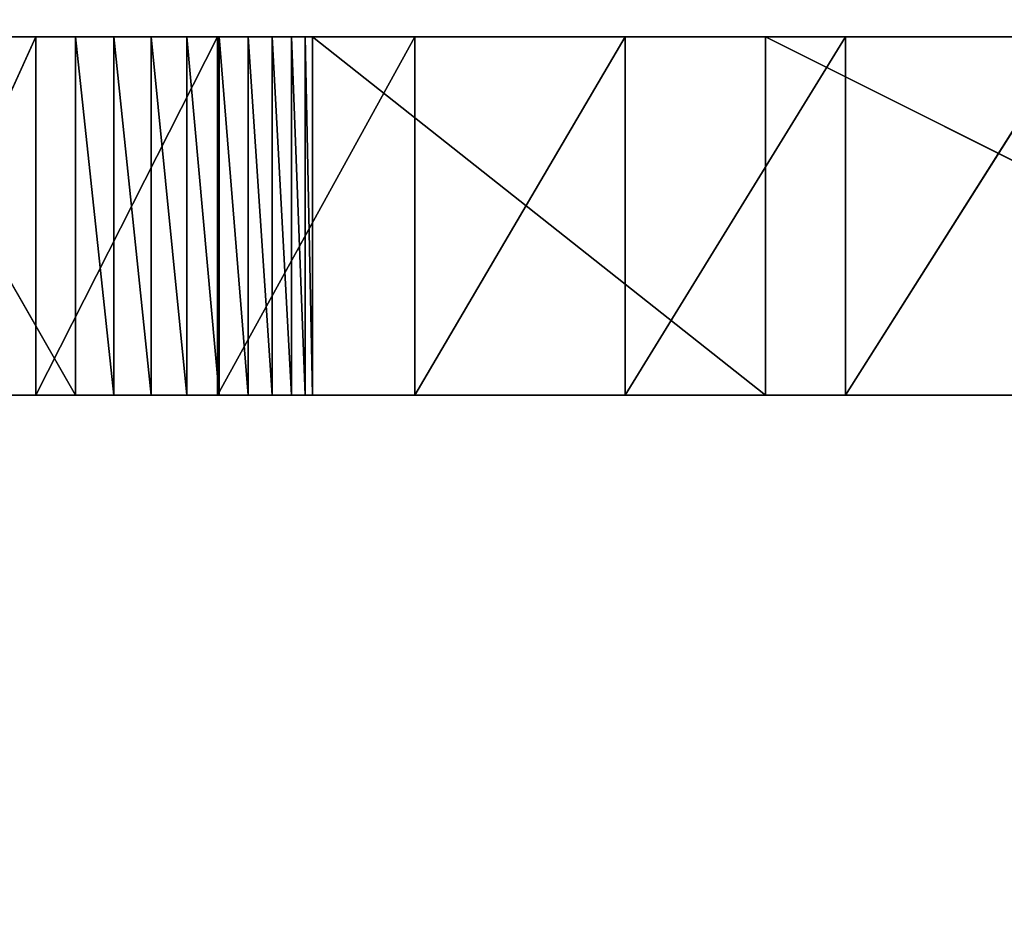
# Model space of a CAD drawing. Header units: centimetres. Extents: x 0.1 to 22.3, y 0.1 to 22.3.
# Tile 482 of 632: x 20.1 to 20.5, y 10.9 to 11.3. Entities that reach past the tile are written whole.
import ezdxf

# ---------------------------------------------------------------- set-up
doc = ezdxf.new("R2010")
doc.units = ezdxf.units.CM
doc.header["$LTSCALE"] = 2.54
doc.layers.get('0').update_dxf_attribs({"true_color": 0xff5454})

# ---------------------------------------------------------------- blocks, each defined once
blk = doc.blocks.new('Kosz na _mieci DELLA.STL')
at = {"color": 0}
for p, q in [((19.83747, 11.2908, 44.05751), (20.41247, 11.2908, 44.05751)), ((19.83747, 11.2908, 44.05751), (20.41247, 11.2908, 44.05751)), ((19.83747, 11.2908, 44.05751), (20.22287, 11.2908, 45.6692)), ((19.83747, 11.2908, 44.05751), (20.22287, 11.2908, 45.6692)), ((19.83747, 11.2908, 44.05751), (20.12355, 11.2908, 45.75751)), ((19.83747, 11.2908, 44.05751), (20.12355, 11.2908, 45.75751)), ((19.83747, 11.2908, 45.55751), (20.12355, 11.2908, 45.75751)), ((19.83747, 11.2908, 45.55751), (20.12355, 11.2908, 45.75751)), ((19.84331, 11.2908, 43.96108), (20.41247, 11.2908, 44.05751)), ((19.84331, 11.2908, 43.96108), (20.41247, 11.2908, 44.05751)), ((19.86072, 11.2908, 43.86606), (20.41247, 11.2908, 44.05751)), ((19.86072, 11.2908, 43.86606), (20.41247, 11.2908, 44.05751)), ((20.41247, 11.2908, 44.05751), (19.88946, 11.2908, 43.77383)), ((20.41247, 11.2908, 44.05751), (19.88946, 11.2908, 43.77383)), ((20.41247, 11.2908, 44.05751), (19.92911, 11.2908, 43.68573)), ((20.41247, 11.2908, 44.05751), (19.92911, 11.2908, 43.68573)), ((19.97909, 11.2908, 43.60306), (20.41247, 11.2908, 44.05751)), ((19.97909, 11.2908, 43.60306), (20.41247, 11.2908, 44.05751)), ((20.12355, 11.2908, 45.75751), (20.03747, 11.2908, 45.75751)), ((20.03747, 11.2908, 45.75751), (20.12355, 11.1408, 45.75751)), ((20.03747, 11.2908, 45.75751), (20.12355, 11.1408, 45.75751)), ((20.12355, 11.2908, 45.75751), (20.03747, 11.2908, 45.75751)), ((20.10698, 11.2908, 43.4587), (20.03867, 11.2908, 43.52701)), ((20.03867, 11.2908, 43.52701), (20.41247, 11.2908, 43.75751)), ((20.03867, 11.2908, 43.52701), (20.41247, 11.2908, 43.75751)), ((20.03867, 11.2908, 43.52701), (20.41247, 11.2908, 44.05751)), ((20.03867, 11.2908, 43.52701), (20.41247, 11.2908, 44.05751)), ((20.10698, 11.2908, 43.4587), (20.03867, 11.2908, 43.52701)), ((20.10698, 11.2908, 43.4587), (20.03867, 11.1408, 43.52701)), ((20.10698, 11.2908, 43.4587), (20.03867, 11.1408, 43.52701)), ((20.18302, 11.2908, 43.39912), (20.10698, 11.2908, 43.4587)), ((20.10698, 11.2908, 43.4587), (20.41247, 11.2908, 43.75751)), ((20.10698, 11.2908, 43.4587), (20.41247, 11.2908, 43.75751)), ((20.10698, 11.2908, 43.4587), (20.10698, 11.1408, 43.4587)), ((20.10698, 11.2908, 43.4587), (20.10698, 11.1408, 43.4587)), ((20.18302, 11.2908, 43.39912), (20.10698, 11.2908, 43.4587)), ((20.18302, 11.2908, 43.39912), (20.10698, 11.1408, 43.4587)), ((20.18302, 11.2908, 43.39912), (20.10698, 11.1408, 43.4587)), ((20.12355, 11.1408, 45.75751), (20.12355, 11.2908, 45.75751)), ((20.22287, 11.2908, 45.6692), (20.12355, 11.2908, 45.75751)), ((20.12355, 11.2908, 45.75751), (20.21969, 11.2908, 45.68502)), ((20.12355, 11.2908, 45.75751), (20.21969, 11.2908, 45.68502)), ((20.12355, 11.2908, 45.75751), (20.13963, 11.2908, 45.75621)), ((20.22287, 11.2908, 45.6692), (20.12355, 11.2908, 45.75751)), ((20.12355, 11.2908, 45.75751), (20.13963, 11.2908, 45.75621)), ((20.12355, 11.2908, 45.75751), (20.13963, 11.1408, 45.75621)), ((20.12355, 11.2908, 45.75751), (20.13963, 11.1408, 45.75621)), ((20.12355, 11.1408, 45.75751), (20.12355, 11.2908, 45.75751)), ((20.13963, 11.2908, 45.75621), (20.21969, 11.2908, 45.68502)), ((20.13963, 11.2908, 45.75621), (20.15529, 11.2908, 45.75234)), ((20.13963, 11.2908, 45.75621), (20.21969, 11.2908, 45.68502)), ((20.13963, 11.2908, 45.75621), (20.15529, 11.2908, 45.75234)), ((20.13963, 11.2908, 45.75621), (20.15529, 11.1408, 45.75234)), ((20.13963, 11.2908, 45.75621), (20.15529, 11.1408, 45.75234)), ((20.13963, 11.2908, 45.75621), (20.13963, 11.1408, 45.75621)), ((20.13963, 11.2908, 45.75621), (20.13963, 11.1408, 45.75621)), ((20.15529, 11.2908, 45.75234), (20.21969, 11.2908, 45.68502)), ((20.15529, 11.2908, 45.75234), (20.21969, 11.2908, 45.68502)), ((20.15529, 11.2908, 45.75234), (20.17013, 11.2908, 45.746)), ((20.15529, 11.2908, 45.75234), (20.17013, 11.2908, 45.746)), ((20.15529, 11.2908, 45.75234), (20.17013, 11.1408, 45.746)), ((20.15529, 11.2908, 45.75234), (20.17013, 11.1408, 45.746)), ((20.15529, 11.2908, 45.75234), (20.15529, 11.1408, 45.75234)), ((20.15529, 11.2908, 45.75234), (20.15529, 11.1408, 45.75234)), ((20.20599, 11.2908, 45.71411), (20.17013, 11.2908, 45.746)), ((20.17013, 11.2908, 45.746), (20.19581, 11.2908, 45.72663)), ((20.17013, 11.2908, 45.746), (20.21969, 11.2908, 45.68502)), ((20.17013, 11.2908, 45.746), (20.21969, 11.2908, 45.68502)), ((20.17013, 11.2908, 45.746), (20.21402, 11.2908, 45.70012)), ((20.17013, 11.2908, 45.746), (20.21402, 11.2908, 45.70012)), ((20.20599, 11.2908, 45.71411), (20.17013, 11.2908, 45.746)), ((20.17013, 11.2908, 45.746), (20.18376, 11.2908, 45.73736)), ((20.17013, 11.2908, 45.746), (20.18376, 11.1408, 45.73736)), ((20.17013, 11.2908, 45.746), (20.18376, 11.1408, 45.73736)), ((20.17013, 11.2908, 45.746), (20.17013, 11.1408, 45.746)), ((20.17013, 11.2908, 45.746), (20.17013, 11.1408, 45.746)), ((20.2657, 11.2908, 43.34915), (20.18302, 11.2908, 43.39912)), ((20.18302, 11.2908, 43.39912), (20.41247, 11.2908, 43.75751)), ((20.18302, 11.2908, 43.39912), (20.41247, 11.2908, 43.75751)), ((20.18302, 11.2908, 43.39912), (20.18302, 11.1408, 43.39912)), ((20.18302, 11.2908, 43.39912), (20.18302, 11.1408, 43.39912)), ((20.2657, 11.2908, 43.34915), (20.18302, 11.2908, 43.39912)), ((20.2657, 11.2908, 43.34915), (20.18302, 11.1408, 43.39912)), ((20.2657, 11.2908, 43.34915), (20.18302, 11.1408, 43.39912)), ((20.18376, 11.2908, 45.73736), (20.19581, 11.2908, 45.72663)), ((20.18376, 11.2908, 45.73736), (20.19581, 11.1408, 45.72663)), ((20.18376, 11.2908, 45.73736), (20.19581, 11.1408, 45.72663)), ((20.18376, 11.2908, 45.73736), (20.18376, 11.1408, 45.73736)), ((20.18376, 11.2908, 45.73736), (20.18376, 11.1408, 45.73736)), ((20.19581, 11.2908, 45.72663), (20.20599, 11.2908, 45.71411)), ((20.19581, 11.2908, 45.72663), (20.20599, 11.2908, 45.71411)), ((20.19581, 11.2908, 45.72663), (20.20599, 11.1408, 45.71411)), ((20.19581, 11.2908, 45.72663), (20.20599, 11.1408, 45.71411)), ((20.19581, 11.2908, 45.72663), (20.19581, 11.1408, 45.72663)), ((20.19581, 11.2908, 45.72663), (20.19581, 11.1408, 45.72663)), ((20.20599, 11.2908, 45.71411), (20.21402, 11.2908, 45.70012)), ((20.20599, 11.2908, 45.71411), (20.21402, 11.2908, 45.70012)), ((20.20599, 11.2908, 45.71411), (20.21402, 11.1408, 45.70012)), ((20.20599, 11.2908, 45.71411), (20.21402, 11.1408, 45.70012)), ((20.20599, 11.2908, 45.71411), (20.20599, 11.1408, 45.71411)), ((20.20599, 11.2908, 45.71411), (20.20599, 11.1408, 45.71411)), ((20.21402, 11.2908, 45.70012), (20.21969, 11.2908, 45.68502)), ((20.21402, 11.2908, 45.70012), (20.21969, 11.2908, 45.68502)), ((20.21402, 11.2908, 45.70012), (20.21969, 11.1408, 45.68502)), ((20.21402, 11.2908, 45.70012), (20.21969, 11.1408, 45.68502)), ((20.21402, 11.2908, 45.70012), (20.21402, 11.1408, 45.70012)), ((20.21402, 11.2908, 45.70012), (20.21402, 11.1408, 45.70012)), ((20.21969, 11.2908, 45.68502), (20.22287, 11.2908, 45.6692)), ((20.21969, 11.2908, 45.68502), (20.22287, 11.2908, 45.6692)), ((20.21969, 11.2908, 45.68502), (20.22287, 11.1408, 45.6692)), ((20.21969, 11.2908, 45.68502), (20.22287, 11.1408, 45.6692)), ((20.21969, 11.2908, 45.68502), (20.21969, 11.1408, 45.68502)), ((20.21969, 11.2908, 45.68502), (20.21969, 11.1408, 45.68502)), ((20.22287, 11.2908, 45.6692), (20.41247, 11.2908, 44.05751)), ((20.41247, 11.1408, 44.05751), (20.22287, 11.2908, 45.6692)), ((20.22287, 11.2908, 45.6692), (20.22287, 11.1408, 45.6692)), ((20.41247, 11.1408, 44.05751), (20.22287, 11.2908, 45.6692)), ((20.22287, 11.2908, 45.6692), (20.41247, 11.2908, 44.05751)), ((20.22287, 11.2908, 45.6692), (20.22287, 11.1408, 45.6692)), ((20.41247, 11.2908, 43.75751), (20.2657, 11.2908, 43.34915)), ((20.35379, 11.2908, 43.3095), (20.2657, 11.2908, 43.34915)), ((20.41247, 11.2908, 43.75751), (20.2657, 11.2908, 43.34915)), ((20.2657, 11.2908, 43.34915), (20.2657, 11.1408, 43.34915)), ((20.2657, 11.2908, 43.34915), (20.2657, 11.1408, 43.34915)), ((20.35379, 11.2908, 43.3095), (20.2657, 11.2908, 43.34915)), ((20.35379, 11.2908, 43.3095), (20.2657, 11.1408, 43.34915)), ((20.35379, 11.2908, 43.3095), (20.2657, 11.1408, 43.34915)), ((20.44602, 11.2908, 43.28076), (20.35379, 11.2908, 43.3095)), ((20.35379, 11.2908, 43.3095), (20.41247, 11.2908, 43.75751)), ((20.35379, 11.2908, 43.3095), (20.41247, 11.2908, 43.75751)), ((20.35379, 11.2908, 43.3095), (20.35379, 11.1408, 43.3095)), ((20.35379, 11.2908, 43.3095), (20.35379, 11.1408, 43.3095)), ((20.44602, 11.2908, 43.28076), (20.35379, 11.2908, 43.3095)), ((20.44602, 11.2908, 43.28076), (20.35379, 11.1408, 43.3095)), ((20.44602, 11.2908, 43.28076), (20.35379, 11.1408, 43.3095)), ((20.41247, 11.2908, 44.05751), (20.41247, 11.2908, 43.75751)), ((20.44602, 11.2908, 43.28076), (20.41247, 11.2908, 43.75751)), ((20.41247, 11.2908, 43.75751), (20.71247, 11.2908, 43.75751)), ((20.44602, 11.2908, 43.28076), (20.41247, 11.2908, 43.75751)), ((20.41247, 11.1408, 43.75751), (20.41247, 11.2908, 44.05751)), ((20.41247, 11.2908, 44.05751), (20.41247, 11.1408, 44.05751)), ((20.41247, 11.1408, 43.75751), (20.41247, 11.2908, 44.05751)), ((20.41247, 11.1408, 43.75751), (20.41247, 11.2908, 43.75751)), ((20.41247, 11.2908, 44.05751), (20.41247, 11.2908, 43.75751)), ((20.71247, 11.1408, 43.75751), (20.41247, 11.2908, 43.75751)), ((20.41247, 11.1408, 43.75751), (20.41247, 11.2908, 43.75751)), ((20.71247, 11.1408, 43.75751), (20.41247, 11.2908, 43.75751)), ((20.41247, 11.2908, 43.75751), (20.71247, 11.2908, 43.75751)), ((20.41247, 11.2908, 44.05751), (20.41247, 11.1408, 44.05751)), ((20.54104, 11.2908, 43.26334), (20.44602, 11.2908, 43.28076)), ((20.44602, 11.2908, 43.28076), (20.71247, 11.2908, 43.75751)), ((20.44602, 11.2908, 43.28076), (20.71247, 11.2908, 43.75751)), ((20.44602, 11.2908, 43.28076), (20.44602, 11.1408, 43.28076)), ((20.44602, 11.2908, 43.28076), (20.44602, 11.1408, 43.28076)), ((20.54104, 11.2908, 43.26334), (20.44602, 11.2908, 43.28076)), ((20.54104, 11.2908, 43.26334), (20.44602, 11.1408, 43.28076)), ((20.54104, 11.2908, 43.26334), (20.44602, 11.1408, 43.28076)), ((20.41247, 11.1408, 44.05751), (19.83747, 11.1408, 44.05751)), ((20.12355, 11.1408, 45.75751), (19.83747, 11.1408, 44.05751)), ((20.41247, 11.1408, 44.05751), (19.83747, 11.1408, 44.05751)), ((20.12355, 11.1408, 45.75751), (19.83747, 11.1408, 44.05751)), ((19.84331, 11.1408, 43.96108), (20.41247, 11.1408, 44.05751)), ((19.84331, 11.1408, 43.96108), (20.41247, 11.1408, 44.05751)), ((19.86072, 11.1408, 43.86606), (20.41247, 11.1408, 44.05751)), ((19.86072, 11.1408, 43.86606), (20.41247, 11.1408, 44.05751)), ((19.88946, 11.1408, 43.77383), (20.41247, 11.1408, 44.05751)), ((19.88946, 11.1408, 43.77383), (20.41247, 11.1408, 44.05751)), ((19.92911, 11.1408, 43.68573), (20.41247, 11.1408, 44.05751)), ((19.92911, 11.1408, 43.68573), (20.41247, 11.1408, 44.05751)), ((19.97909, 11.1408, 43.60306), (20.41247, 11.1408, 44.05751)), ((19.97909, 11.1408, 43.60306), (20.41247, 11.1408, 44.05751)), ((19.97909, 11.1408, 43.60306), (20.41247, 11.1408, 43.75751)), ((19.97909, 11.1408, 43.60306), (20.41247, 11.1408, 43.75751)), ((20.03747, 11.1408, 45.75751), (20.12355, 11.1408, 45.75751)), ((20.03747, 11.1408, 45.75751), (20.12355, 11.1408, 45.75751)), ((20.03867, 11.1408, 43.52701), (20.41247, 11.1408, 43.75751)), ((20.03867, 11.1408, 43.52701), (20.41247, 11.1408, 43.75751)), ((20.03867, 11.1408, 43.52701), (20.10698, 11.1408, 43.4587)), ((20.03867, 11.1408, 43.52701), (20.10698, 11.1408, 43.4587)), ((20.10698, 11.1408, 43.4587), (20.18302, 11.1408, 43.39912)), ((20.41247, 11.1408, 43.75751), (20.10698, 11.1408, 43.4587)), ((20.41247, 11.1408, 43.75751), (20.10698, 11.1408, 43.4587)), ((20.10698, 11.1408, 43.4587), (20.18302, 11.1408, 43.39912)), ((20.22287, 11.1408, 45.6692), (20.12355, 11.1408, 45.75751)), ((20.12355, 11.1408, 45.75751), (20.41247, 11.1408, 44.05751)), ((20.22287, 11.1408, 45.6692), (20.12355, 11.1408, 45.75751)), ((20.21969, 11.1408, 45.68502), (20.12355, 11.1408, 45.75751)), ((20.21969, 11.1408, 45.68502), (20.12355, 11.1408, 45.75751)), ((20.13963, 11.1408, 45.75621), (20.12355, 11.1408, 45.75751)), ((20.12355, 11.1408, 45.75751), (20.41247, 11.1408, 44.05751)), ((20.13963, 11.1408, 45.75621), (20.12355, 11.1408, 45.75751)), ((20.21969, 11.1408, 45.68502), (20.13963, 11.1408, 45.75621)), ((20.21969, 11.1408, 45.68502), (20.13963, 11.1408, 45.75621)), ((20.15529, 11.1408, 45.75234), (20.13963, 11.1408, 45.75621)), ((20.15529, 11.1408, 45.75234), (20.13963, 11.1408, 45.75621)), ((20.15529, 11.1408, 45.75234), (20.21969, 11.1408, 45.68502)), ((20.17013, 11.1408, 45.746), (20.15529, 11.1408, 45.75234)), ((20.15529, 11.1408, 45.75234), (20.21969, 11.1408, 45.68502)), ((20.17013, 11.1408, 45.746), (20.15529, 11.1408, 45.75234)), ((20.21969, 11.1408, 45.68502), (20.17013, 11.1408, 45.746)), ((20.21969, 11.1408, 45.68502), (20.17013, 11.1408, 45.746)), ((20.21402, 11.1408, 45.70012), (20.17013, 11.1408, 45.746)), ((20.20599, 11.1408, 45.71411), (20.17013, 11.1408, 45.746)), ((20.21402, 11.1408, 45.70012), (20.17013, 11.1408, 45.746)), ((20.20599, 11.1408, 45.71411), (20.17013, 11.1408, 45.746)), ((20.19581, 11.1408, 45.72663), (20.17013, 11.1408, 45.746)), ((20.18376, 11.1408, 45.73736), (20.17013, 11.1408, 45.746)), ((20.18302, 11.1408, 43.39912), (20.41247, 11.1408, 43.75751)), ((20.18302, 11.1408, 43.39912), (20.41247, 11.1408, 43.75751)), ((20.18302, 11.1408, 43.39912), (20.2657, 11.1408, 43.34915)), ((20.18302, 11.1408, 43.39912), (20.2657, 11.1408, 43.34915)), ((20.19581, 11.1408, 45.72663), (20.18376, 11.1408, 45.73736)), ((20.20599, 11.1408, 45.71411), (20.19581, 11.1408, 45.72663)), ((20.20599, 11.1408, 45.71411), (20.19581, 11.1408, 45.72663)), ((20.21402, 11.1408, 45.70012), (20.20599, 11.1408, 45.71411)), ((20.21402, 11.1408, 45.70012), (20.20599, 11.1408, 45.71411)), ((20.21969, 11.1408, 45.68502), (20.21402, 11.1408, 45.70012)), ((20.21969, 11.1408, 45.68502), (20.21402, 11.1408, 45.70012)), ((20.22287, 11.1408, 45.6692), (20.21969, 11.1408, 45.68502)), ((20.22287, 11.1408, 45.6692), (20.21969, 11.1408, 45.68502)), ((20.41247, 11.1408, 44.05751), (20.22287, 11.1408, 45.6692)), ((20.41247, 11.1408, 44.05751), (20.22287, 11.1408, 45.6692)), ((20.2657, 11.1408, 43.34915), (20.41247, 11.1408, 43.75751)), ((20.2657, 11.1408, 43.34915), (20.35379, 11.1408, 43.3095)), ((20.2657, 11.1408, 43.34915), (20.41247, 11.1408, 43.75751)), ((20.2657, 11.1408, 43.34915), (20.35379, 11.1408, 43.3095)), ((20.35379, 11.1408, 43.3095), (20.41247, 11.1408, 43.75751)), ((20.35379, 11.1408, 43.3095), (20.41247, 11.1408, 43.75751)), ((20.35379, 11.1408, 43.3095), (20.44602, 11.1408, 43.28076)), ((20.35379, 11.1408, 43.3095), (20.44602, 11.1408, 43.28076)), ((20.44602, 11.1408, 43.28076), (20.41247, 11.1408, 43.75751)), ((20.44602, 11.1408, 43.28076), (20.41247, 11.1408, 43.75751)), ((20.71247, 11.1408, 43.75751), (20.41247, 11.1408, 43.75751)), ((20.41247, 11.1408, 43.75751), (20.41247, 11.1408, 44.05751)), ((20.41247, 11.1408, 43.75751), (20.41247, 11.1408, 44.05751)), ((20.71247, 11.1408, 43.75751), (20.41247, 11.1408, 43.75751)), ((20.44602, 11.1408, 43.28076), (20.71247, 11.1408, 43.75751)), ((20.44602, 11.1408, 43.28076), (20.71247, 11.1408, 43.75751)), ((20.44602, 11.1408, 43.28076), (20.54104, 11.1408, 43.26334)), ((20.44602, 11.1408, 43.28076), (20.54104, 11.1408, 43.26334))]:
    blk.add_line(p, q, dxfattribs=at)
mesh = blk.add_polyface(dxfattribs=at)
corners = [(22.13747, 22.1158, 47.35), (19.83748, 18.8158, 47.35), (22.13747, 0.3158, 47.35)]
mesh.append_faces([[corners[k] for k in face] for face in [(0, 1, 2)]], dxfattribs={"color": 0})
mesh = blk.add_polyface(dxfattribs=at)
corners = [(22.13747, 0.3158, 47.25), (19.83748, 3.6158, 47.25), (22.13747, 22.1158, 47.25)]
mesh.append_faces([[corners[k] for k in face] for face in [(0, 1, 2)]], dxfattribs={"color": 0})
mesh = blk.add_polyface(dxfattribs=at)
corners = [(22.13747, 22.1158, 47.25), (19.83748, 3.6158, 47.25), (19.83748, 18.8158, 47.25)]
mesh.append_faces([[corners[k] for k in face] for face in [(0, 1, 2)]], dxfattribs={"color": 0})
mesh = blk.add_polyface(dxfattribs=at)
corners = [(21.83747, 0.6158, 15.75), (0.63747, 0.6158, 15.75), (21.83747, 21.8158, 15.75)]
mesh.append_faces([[corners[k] for k in face] for face in [(0, 1, 2)]], dxfattribs={"color": 0})
mesh = blk.add_polyface(dxfattribs=at)
corners = [(21.83747, 21.8158, 15.75), (0.63747, 0.6158, 15.75), (0.63747, 21.8158, 15.75)]
mesh.append_faces([[corners[k] for k in face] for face in [(0, 1, 2)]], dxfattribs={"color": 0})
mesh = blk.add_polyface(dxfattribs=at)
corners = [(21.83747, 0.6158, 15.95), (0.63747, 21.8158, 15.95), (0.63747, 0.6158, 15.95)]
mesh.append_faces([[corners[k] for k in face] for face in [(0, 1, 2)]], dxfattribs={"color": 0})
mesh = blk.add_polyface(dxfattribs=at)
corners = [(21.83747, 21.8158, 15.95), (0.63747, 21.8158, 15.95), (21.83747, 0.6158, 15.95)]
mesh.append_faces([[corners[k] for k in face] for face in [(0, 1, 2)]], dxfattribs={"color": 0})
mesh = blk.add_polyface(dxfattribs=at)
corners = [(22.13747, 0.3158, 47.35), (19.83748, 18.8158, 47.35), (19.83748, 3.6158, 47.35)]
mesh.append_faces([[corners[k] for k in face] for face in [(0, 1, 2)]], dxfattribs={"color": 0})
mesh = blk.add_polyface(dxfattribs=at)
corners = [(20.41247, 11.2908, 44.05751), (19.84331, 11.2908, 43.96108), (19.83747, 11.2908, 44.05751)]
mesh.append_faces([[corners[k] for k in face] for face in [(0, 1, 2)]], dxfattribs={"color": 0})
mesh = blk.add_polyface(dxfattribs=at)
corners = [(20.22287, 11.2908, 45.6692), (20.41247, 11.2908, 44.05751), (19.83747, 11.2908, 44.05751)]
mesh.append_faces([[corners[k] for k in face] for face in [(0, 1, 2)]], dxfattribs={"color": 0})
mesh = blk.add_polyface(dxfattribs=at)
corners = [(20.12355, 11.2908, 45.75751), (20.22287, 11.2908, 45.6692), (19.83747, 11.2908, 44.05751)]
mesh.append_faces([[corners[k] for k in face] for face in [(0, 1, 2)]], dxfattribs={"color": 0})
mesh = blk.add_polyface(dxfattribs=at)
corners = [(20.12355, 11.2908, 45.75751), (19.83747, 11.2908, 44.05751), (19.83747, 11.2908, 45.55751)]
mesh.append_faces([[corners[k] for k in face] for face in [(0, 1, 2)]], dxfattribs={"color": 0})
mesh = blk.add_polyface(dxfattribs=at)
corners = [(20.12355, 11.2908, 45.75751), (19.83747, 11.2908, 45.55751), (20.03747, 11.2908, 45.75751)]
mesh.append_faces([[corners[k] for k in face] for face in [(0, 1, 2)]], dxfattribs={"color": 0})
mesh = blk.add_polyface(dxfattribs=at)
corners = [(20.41247, 11.2908, 44.05751), (19.86072, 11.2908, 43.86606), (19.84331, 11.2908, 43.96108)]
mesh.append_faces([[corners[k] for k in face] for face in [(0, 1, 2)]], dxfattribs={"color": 0})
mesh = blk.add_polyface(dxfattribs=at)
corners = [(20.41247, 11.2908, 44.05751), (19.88946, 11.2908, 43.77383), (19.86072, 11.2908, 43.86606)]
mesh.append_faces([[corners[k] for k in face] for face in [(0, 1, 2)]], dxfattribs={"color": 0})
mesh = blk.add_polyface(dxfattribs=at)
corners = [(20.41247, 11.2908, 44.05751), (19.92911, 11.2908, 43.68573), (19.88946, 11.2908, 43.77383)]
mesh.append_faces([[corners[k] for k in face] for face in [(0, 1, 2)]], dxfattribs={"color": 0})
mesh = blk.add_polyface(dxfattribs=at)
corners = [(20.41247, 11.2908, 44.05751), (19.97909, 11.2908, 43.60306), (19.92911, 11.2908, 43.68573)]
mesh.append_faces([[corners[k] for k in face] for face in [(0, 1, 2)]], dxfattribs={"color": 0})
mesh = blk.add_polyface(dxfattribs=at)
corners = [(20.41247, 11.2908, 44.05751), (20.03867, 11.2908, 43.52701), (19.97909, 11.2908, 43.60306)]
mesh.append_faces([[corners[k] for k in face] for face in [(0, 1, 2)]], dxfattribs={"color": 0})
mesh = blk.add_polyface(dxfattribs=at)
corners = [(20.12355, 11.2908, 45.75751), (20.03747, 11.2908, 45.75751), (20.12355, 11.1408, 45.75751)]
mesh.append_faces([[corners[k] for k in face] for face in [(0, 1, 2)]], dxfattribs={"color": 0})
mesh = blk.add_polyface(dxfattribs=at)
corners = [(20.12355, 11.1408, 45.75751), (20.03747, 11.2908, 45.75751), (20.03747, 11.1408, 45.75751)]
mesh.append_faces([[corners[k] for k in face] for face in [(0, 1, 2)]], dxfattribs={"color": 0})
mesh = blk.add_polyface(dxfattribs=at)
corners = [(20.41247, 11.2908, 43.75751), (20.10698, 11.2908, 43.4587), (20.03867, 11.2908, 43.52701)]
mesh.append_faces([[corners[k] for k in face] for face in [(0, 1, 2)]], dxfattribs={"color": 0})
mesh = blk.add_polyface(dxfattribs=at)
corners = [(20.41247, 11.2908, 44.05751), (20.41247, 11.2908, 43.75751), (20.03867, 11.2908, 43.52701)]
mesh.append_faces([[corners[k] for k in face] for face in [(0, 1, 2)]], dxfattribs={"color": 0})
mesh = blk.add_polyface(dxfattribs=at)
corners = [(20.10698, 11.2908, 43.4587), (20.03867, 11.1408, 43.52701), (20.03867, 11.2908, 43.52701)]
mesh.append_faces([[corners[k] for k in face] for face in [(0, 1, 2)]], dxfattribs={"color": 0})
mesh = blk.add_polyface(dxfattribs=at)
corners = [(20.10698, 11.1408, 43.4587), (20.03867, 11.1408, 43.52701), (20.10698, 11.2908, 43.4587)]
mesh.append_faces([[corners[k] for k in face] for face in [(0, 1, 2)]], dxfattribs={"color": 0})
mesh = blk.add_polyface(dxfattribs=at)
corners = [(20.41247, 11.2908, 43.75751), (20.18302, 11.2908, 43.39912), (20.10698, 11.2908, 43.4587)]
mesh.append_faces([[corners[k] for k in face] for face in [(0, 1, 2)]], dxfattribs={"color": 0})
mesh = blk.add_polyface(dxfattribs=at)
corners = [(20.18302, 11.2908, 43.39912), (20.10698, 11.1408, 43.4587), (20.10698, 11.2908, 43.4587)]
mesh.append_faces([[corners[k] for k in face] for face in [(0, 1, 2)]], dxfattribs={"color": 0})
mesh = blk.add_polyface(dxfattribs=at)
corners = [(20.18302, 11.1408, 43.39912), (20.10698, 11.1408, 43.4587), (20.18302, 11.2908, 43.39912)]
mesh.append_faces([[corners[k] for k in face] for face in [(0, 1, 2)]], dxfattribs={"color": 0})
mesh = blk.add_polyface(dxfattribs=at)
corners = [(20.12355, 11.2908, 45.75751), (20.21969, 11.2908, 45.68502), (20.22287, 11.2908, 45.6692)]
mesh.append_faces([[corners[k] for k in face] for face in [(0, 1, 2)]], dxfattribs={"color": 0})
mesh = blk.add_polyface(dxfattribs=at)
corners = [(20.12355, 11.2908, 45.75751), (20.13963, 11.2908, 45.75621), (20.21969, 11.2908, 45.68502)]
mesh.append_faces([[corners[k] for k in face] for face in [(0, 1, 2)]], dxfattribs={"color": 0})
mesh = blk.add_polyface(dxfattribs=at)
corners = [(20.13963, 11.2908, 45.75621), (20.12355, 11.2908, 45.75751), (20.13963, 11.1408, 45.75621)]
mesh.append_faces([[corners[k] for k in face] for face in [(0, 1, 2)]], dxfattribs={"color": 0})
mesh = blk.add_polyface(dxfattribs=at)
corners = [(20.13963, 11.1408, 45.75621), (20.12355, 11.2908, 45.75751), (20.12355, 11.1408, 45.75751)]
mesh.append_faces([[corners[k] for k in face] for face in [(0, 1, 2)]], dxfattribs={"color": 0})
mesh = blk.add_polyface(dxfattribs=at)
corners = [(20.13963, 11.2908, 45.75621), (20.15529, 11.2908, 45.75234), (20.21969, 11.2908, 45.68502)]
mesh.append_faces([[corners[k] for k in face] for face in [(0, 1, 2)]], dxfattribs={"color": 0})
mesh = blk.add_polyface(dxfattribs=at)
corners = [(20.15529, 11.2908, 45.75234), (20.13963, 11.2908, 45.75621), (20.15529, 11.1408, 45.75234)]
mesh.append_faces([[corners[k] for k in face] for face in [(0, 1, 2)]], dxfattribs={"color": 0})
mesh = blk.add_polyface(dxfattribs=at)
corners = [(20.15529, 11.1408, 45.75234), (20.13963, 11.2908, 45.75621), (20.13963, 11.1408, 45.75621)]
mesh.append_faces([[corners[k] for k in face] for face in [(0, 1, 2)]], dxfattribs={"color": 0})
mesh = blk.add_polyface(dxfattribs=at)
corners = [(20.15529, 11.2908, 45.75234), (20.17013, 11.2908, 45.746), (20.21969, 11.2908, 45.68502)]
mesh.append_faces([[corners[k] for k in face] for face in [(0, 1, 2)]], dxfattribs={"color": 0})
mesh = blk.add_polyface(dxfattribs=at)
corners = [(20.17013, 11.2908, 45.746), (20.15529, 11.2908, 45.75234), (20.17013, 11.1408, 45.746)]
mesh.append_faces([[corners[k] for k in face] for face in [(0, 1, 2)]], dxfattribs={"color": 0})
mesh = blk.add_polyface(dxfattribs=at)
corners = [(20.17013, 11.1408, 45.746), (20.15529, 11.2908, 45.75234), (20.15529, 11.1408, 45.75234)]
mesh.append_faces([[corners[k] for k in face] for face in [(0, 1, 2)]], dxfattribs={"color": 0})
mesh = blk.add_polyface(dxfattribs=at)
corners = [(20.17013, 11.2908, 45.746), (20.19581, 11.2908, 45.72663), (20.20599, 11.2908, 45.71411)]
mesh.append_faces([[corners[k] for k in face] for face in [(0, 1, 2)]], dxfattribs={"color": 0})
mesh = blk.add_polyface(dxfattribs=at)
corners = [(20.17013, 11.2908, 45.746), (20.21402, 11.2908, 45.70012), (20.21969, 11.2908, 45.68502)]
mesh.append_faces([[corners[k] for k in face] for face in [(0, 1, 2)]], dxfattribs={"color": 0})
mesh = blk.add_polyface(dxfattribs=at)
corners = [(20.17013, 11.2908, 45.746), (20.20599, 11.2908, 45.71411), (20.21402, 11.2908, 45.70012)]
mesh.append_faces([[corners[k] for k in face] for face in [(0, 1, 2)]], dxfattribs={"color": 0})
mesh = blk.add_polyface(dxfattribs=at)
corners = [(20.18376, 11.2908, 45.73736), (20.17013, 11.2908, 45.746), (20.18376, 11.1408, 45.73736)]
mesh.append_faces([[corners[k] for k in face] for face in [(0, 1, 2)]], dxfattribs={"color": 0})
mesh = blk.add_polyface(dxfattribs=at)
corners = [(20.18376, 11.1408, 45.73736), (20.17013, 11.2908, 45.746), (20.17013, 11.1408, 45.746)]
mesh.append_faces([[corners[k] for k in face] for face in [(0, 1, 2)]], dxfattribs={"color": 0})
mesh = blk.add_polyface(dxfattribs=at)
corners = [(20.41247, 11.2908, 43.75751), (20.2657, 11.2908, 43.34915), (20.18302, 11.2908, 43.39912)]
mesh.append_faces([[corners[k] for k in face] for face in [(0, 1, 2)]], dxfattribs={"color": 0})
mesh = blk.add_polyface(dxfattribs=at)
corners = [(20.2657, 11.2908, 43.34915), (20.18302, 11.1408, 43.39912), (20.18302, 11.2908, 43.39912)]
mesh.append_faces([[corners[k] for k in face] for face in [(0, 1, 2)]], dxfattribs={"color": 0})
mesh = blk.add_polyface(dxfattribs=at)
corners = [(20.2657, 11.1408, 43.34915), (20.18302, 11.1408, 43.39912), (20.2657, 11.2908, 43.34915)]
mesh.append_faces([[corners[k] for k in face] for face in [(0, 1, 2)]], dxfattribs={"color": 0})
mesh = blk.add_polyface(dxfattribs=at)
corners = [(20.19581, 11.2908, 45.72663), (20.18376, 11.2908, 45.73736), (20.19581, 11.1408, 45.72663)]
mesh.append_faces([[corners[k] for k in face] for face in [(0, 1, 2)]], dxfattribs={"color": 0})
mesh = blk.add_polyface(dxfattribs=at)
corners = [(20.19581, 11.1408, 45.72663), (20.18376, 11.2908, 45.73736), (20.18376, 11.1408, 45.73736)]
mesh.append_faces([[corners[k] for k in face] for face in [(0, 1, 2)]], dxfattribs={"color": 0})
mesh = blk.add_polyface(dxfattribs=at)
corners = [(20.19581, 11.2908, 45.72663), (20.20599, 11.1408, 45.71411), (20.20599, 11.2908, 45.71411)]
mesh.append_faces([[corners[k] for k in face] for face in [(0, 1, 2)]], dxfattribs={"color": 0})
mesh = blk.add_polyface(dxfattribs=at)
corners = [(20.19581, 11.2908, 45.72663), (20.19581, 11.1408, 45.72663), (20.20599, 11.1408, 45.71411)]
mesh.append_faces([[corners[k] for k in face] for face in [(0, 1, 2)]], dxfattribs={"color": 0})
mesh = blk.add_polyface(dxfattribs=at)
corners = [(20.20599, 11.2908, 45.71411), (20.21402, 11.1408, 45.70012), (20.21402, 11.2908, 45.70012)]
mesh.append_faces([[corners[k] for k in face] for face in [(0, 1, 2)]], dxfattribs={"color": 0})
mesh = blk.add_polyface(dxfattribs=at)
corners = [(20.20599, 11.2908, 45.71411), (20.20599, 11.1408, 45.71411), (20.21402, 11.1408, 45.70012)]
mesh.append_faces([[corners[k] for k in face] for face in [(0, 1, 2)]], dxfattribs={"color": 0})
mesh = blk.add_polyface(dxfattribs=at)
corners = [(20.21402, 11.2908, 45.70012), (20.21969, 11.1408, 45.68502), (20.21969, 11.2908, 45.68502)]
mesh.append_faces([[corners[k] for k in face] for face in [(0, 1, 2)]], dxfattribs={"color": 0})
mesh = blk.add_polyface(dxfattribs=at)
corners = [(20.21402, 11.2908, 45.70012), (20.21402, 11.1408, 45.70012), (20.21969, 11.1408, 45.68502)]
mesh.append_faces([[corners[k] for k in face] for face in [(0, 1, 2)]], dxfattribs={"color": 0})
mesh = blk.add_polyface(dxfattribs=at)
corners = [(20.21969, 11.2908, 45.68502), (20.22287, 11.1408, 45.6692), (20.22287, 11.2908, 45.6692)]
mesh.append_faces([[corners[k] for k in face] for face in [(0, 1, 2)]], dxfattribs={"color": 0})
mesh = blk.add_polyface(dxfattribs=at)
corners = [(20.21969, 11.2908, 45.68502), (20.21969, 11.1408, 45.68502), (20.22287, 11.1408, 45.6692)]
mesh.append_faces([[corners[k] for k in face] for face in [(0, 1, 2)]], dxfattribs={"color": 0})
mesh = blk.add_polyface(dxfattribs=at)
corners = [(20.22287, 11.2908, 45.6692), (20.22287, 11.1408, 45.6692), (20.41247, 11.1408, 44.05751)]
mesh.append_faces([[corners[k] for k in face] for face in [(0, 1, 2)]], dxfattribs={"color": 0})
mesh = blk.add_polyface(dxfattribs=at)
corners = [(20.22287, 11.2908, 45.6692), (20.41247, 11.1408, 44.05751), (20.41247, 11.2908, 44.05751)]
mesh.append_faces([[corners[k] for k in face] for face in [(0, 1, 2)]], dxfattribs={"color": 0})
mesh = blk.add_polyface(dxfattribs=at)
corners = [(20.41247, 11.2908, 43.75751), (20.35379, 11.2908, 43.3095), (20.2657, 11.2908, 43.34915)]
mesh.append_faces([[corners[k] for k in face] for face in [(0, 1, 2)]], dxfattribs={"color": 0})
mesh = blk.add_polyface(dxfattribs=at)
corners = [(20.35379, 11.2908, 43.3095), (20.2657, 11.1408, 43.34915), (20.2657, 11.2908, 43.34915)]
mesh.append_faces([[corners[k] for k in face] for face in [(0, 1, 2)]], dxfattribs={"color": 0})
mesh = blk.add_polyface(dxfattribs=at)
corners = [(20.35379, 11.1408, 43.3095), (20.2657, 11.1408, 43.34915), (20.35379, 11.2908, 43.3095)]
mesh.append_faces([[corners[k] for k in face] for face in [(0, 1, 2)]], dxfattribs={"color": 0})
mesh = blk.add_polyface(dxfattribs=at)
corners = [(20.41247, 11.2908, 43.75751), (20.44602, 11.2908, 43.28076), (20.35379, 11.2908, 43.3095)]
mesh.append_faces([[corners[k] for k in face] for face in [(0, 1, 2)]], dxfattribs={"color": 0})
mesh = blk.add_polyface(dxfattribs=at)
corners = [(20.44602, 11.2908, 43.28076), (20.35379, 11.1408, 43.3095), (20.35379, 11.2908, 43.3095)]
mesh.append_faces([[corners[k] for k in face] for face in [(0, 1, 2)]], dxfattribs={"color": 0})
mesh = blk.add_polyface(dxfattribs=at)
corners = [(20.44602, 11.1408, 43.28076), (20.35379, 11.1408, 43.3095), (20.44602, 11.2908, 43.28076)]
mesh.append_faces([[corners[k] for k in face] for face in [(0, 1, 2)]], dxfattribs={"color": 0})
mesh = blk.add_polyface(dxfattribs=at)
corners = [(20.71247, 11.2908, 43.75751), (20.44602, 11.2908, 43.28076), (20.41247, 11.2908, 43.75751)]
mesh.append_faces([[corners[k] for k in face] for face in [(0, 1, 2)]], dxfattribs={"color": 0})
mesh = blk.add_polyface(dxfattribs=at)
corners = [(20.41247, 11.2908, 44.05751), (20.41247, 11.1408, 44.05751), (20.41247, 11.1408, 43.75751)]
mesh.append_faces([[corners[k] for k in face] for face in [(0, 1, 2)]], dxfattribs={"color": 0})
mesh = blk.add_polyface(dxfattribs=at)
corners = [(20.41247, 11.2908, 44.05751), (20.41247, 11.1408, 43.75751), (20.41247, 11.2908, 43.75751)]
mesh.append_faces([[corners[k] for k in face] for face in [(0, 1, 2)]], dxfattribs={"color": 0})
mesh = blk.add_polyface(dxfattribs=at)
corners = [(20.71247, 11.1408, 43.75751), (20.41247, 11.2908, 43.75751), (20.41247, 11.1408, 43.75751)]
mesh.append_faces([[corners[k] for k in face] for face in [(0, 1, 2)]], dxfattribs={"color": 0})
mesh = blk.add_polyface(dxfattribs=at)
corners = [(20.71247, 11.2908, 43.75751), (20.41247, 11.2908, 43.75751), (20.71247, 11.1408, 43.75751)]
mesh.append_faces([[corners[k] for k in face] for face in [(0, 1, 2)]], dxfattribs={"color": 0})
mesh = blk.add_polyface(dxfattribs=at)
corners = [(20.71247, 11.2908, 43.75751), (20.54104, 11.2908, 43.26334), (20.44602, 11.2908, 43.28076)]
mesh.append_faces([[corners[k] for k in face] for face in [(0, 1, 2)]], dxfattribs={"color": 0})
mesh = blk.add_polyface(dxfattribs=at)
corners = [(20.54104, 11.2908, 43.26334), (20.44602, 11.1408, 43.28076), (20.44602, 11.2908, 43.28076)]
mesh.append_faces([[corners[k] for k in face] for face in [(0, 1, 2)]], dxfattribs={"color": 0})
mesh = blk.add_polyface(dxfattribs=at)
corners = [(20.54104, 11.1408, 43.26334), (20.44602, 11.1408, 43.28076), (20.54104, 11.2908, 43.26334)]
mesh.append_faces([[corners[k] for k in face] for face in [(0, 1, 2)]], dxfattribs={"color": 0})
mesh = blk.add_polyface(dxfattribs=at)
corners = [(19.83747, 11.1408, 44.05751), (19.84331, 11.1408, 43.96108), (20.41247, 11.1408, 44.05751)]
mesh.append_faces([[corners[k] for k in face] for face in [(0, 1, 2)]], dxfattribs={"color": 0})
mesh = blk.add_polyface(dxfattribs=at)
corners = [(20.12355, 11.1408, 45.75751), (19.83747, 11.1408, 44.05751), (20.41247, 11.1408, 44.05751)]
mesh.append_faces([[corners[k] for k in face] for face in [(0, 1, 2)]], dxfattribs={"color": 0})
mesh = blk.add_polyface(dxfattribs=at)
corners = [(20.03747, 11.1408, 45.75751), (19.83747, 11.1408, 44.05751), (20.12355, 11.1408, 45.75751)]
mesh.append_faces([[corners[k] for k in face] for face in [(0, 1, 2)]], dxfattribs={"color": 0})
mesh = blk.add_polyface(dxfattribs=at)
corners = [(20.41247, 11.1408, 44.05751), (19.84331, 11.1408, 43.96108), (19.86072, 11.1408, 43.86606)]
mesh.append_faces([[corners[k] for k in face] for face in [(0, 1, 2)]], dxfattribs={"color": 0})
mesh = blk.add_polyface(dxfattribs=at)
corners = [(20.41247, 11.1408, 44.05751), (19.86072, 11.1408, 43.86606), (19.88946, 11.1408, 43.77383)]
mesh.append_faces([[corners[k] for k in face] for face in [(0, 1, 2)]], dxfattribs={"color": 0})
mesh = blk.add_polyface(dxfattribs=at)
corners = [(20.41247, 11.1408, 44.05751), (19.88946, 11.1408, 43.77383), (19.92911, 11.1408, 43.68573)]
mesh.append_faces([[corners[k] for k in face] for face in [(0, 1, 2)]], dxfattribs={"color": 0})
mesh = blk.add_polyface(dxfattribs=at)
corners = [(20.41247, 11.1408, 44.05751), (19.92911, 11.1408, 43.68573), (19.97909, 11.1408, 43.60306)]
mesh.append_faces([[corners[k] for k in face] for face in [(0, 1, 2)]], dxfattribs={"color": 0})
mesh = blk.add_polyface(dxfattribs=at)
corners = [(20.41247, 11.1408, 44.05751), (19.97909, 11.1408, 43.60306), (20.41247, 11.1408, 43.75751)]
mesh.append_faces([[corners[k] for k in face] for face in [(0, 1, 2)]], dxfattribs={"color": 0})
mesh = blk.add_polyface(dxfattribs=at)
corners = [(20.41247, 11.1408, 43.75751), (19.97909, 11.1408, 43.60306), (20.03867, 11.1408, 43.52701)]
mesh.append_faces([[corners[k] for k in face] for face in [(0, 1, 2)]], dxfattribs={"color": 0})
mesh = blk.add_polyface(dxfattribs=at)
corners = [(20.41247, 11.1408, 43.75751), (20.03867, 11.1408, 43.52701), (20.10698, 11.1408, 43.4587)]
mesh.append_faces([[corners[k] for k in face] for face in [(0, 1, 2)]], dxfattribs={"color": 0})
mesh = blk.add_polyface(dxfattribs=at)
corners = [(20.41247, 11.1408, 43.75751), (20.10698, 11.1408, 43.4587), (20.18302, 11.1408, 43.39912)]
mesh.append_faces([[corners[k] for k in face] for face in [(0, 1, 2)]], dxfattribs={"color": 0})
mesh = blk.add_polyface(dxfattribs=at)
corners = [(20.12355, 11.1408, 45.75751), (20.41247, 11.1408, 44.05751), (20.22287, 11.1408, 45.6692)]
mesh.append_faces([[corners[k] for k in face] for face in [(0, 1, 2)]], dxfattribs={"color": 0})
mesh = blk.add_polyface(dxfattribs=at)
corners = [(20.12355, 11.1408, 45.75751), (20.22287, 11.1408, 45.6692), (20.21969, 11.1408, 45.68502)]
mesh.append_faces([[corners[k] for k in face] for face in [(0, 1, 2)]], dxfattribs={"color": 0})
mesh = blk.add_polyface(dxfattribs=at)
corners = [(20.12355, 11.1408, 45.75751), (20.21969, 11.1408, 45.68502), (20.13963, 11.1408, 45.75621)]
mesh.append_faces([[corners[k] for k in face] for face in [(0, 1, 2)]], dxfattribs={"color": 0})
mesh = blk.add_polyface(dxfattribs=at)
corners = [(20.13963, 11.1408, 45.75621), (20.21969, 11.1408, 45.68502), (20.15529, 11.1408, 45.75234)]
mesh.append_faces([[corners[k] for k in face] for face in [(0, 1, 2)]], dxfattribs={"color": 0})
mesh = blk.add_polyface(dxfattribs=at)
corners = [(20.15529, 11.1408, 45.75234), (20.21969, 11.1408, 45.68502), (20.17013, 11.1408, 45.746)]
mesh.append_faces([[corners[k] for k in face] for face in [(0, 1, 2)]], dxfattribs={"color": 0})
mesh = blk.add_polyface(dxfattribs=at)
corners = [(20.17013, 11.1408, 45.746), (20.21969, 11.1408, 45.68502), (20.21402, 11.1408, 45.70012)]
mesh.append_faces([[corners[k] for k in face] for face in [(0, 1, 2)]], dxfattribs={"color": 0})
mesh = blk.add_polyface(dxfattribs=at)
corners = [(20.17013, 11.1408, 45.746), (20.21402, 11.1408, 45.70012), (20.20599, 11.1408, 45.71411)]
mesh.append_faces([[corners[k] for k in face] for face in [(0, 1, 2)]], dxfattribs={"color": 0})
mesh = blk.add_polyface(dxfattribs=at)
corners = [(20.17013, 11.1408, 45.746), (20.20599, 11.1408, 45.71411), (20.19581, 11.1408, 45.72663)]
mesh.append_faces([[corners[k] for k in face] for face in [(0, 1, 2)]], dxfattribs={"color": 0})
mesh = blk.add_polyface(dxfattribs=at)
corners = [(20.41247, 11.1408, 43.75751), (20.18302, 11.1408, 43.39912), (20.2657, 11.1408, 43.34915)]
mesh.append_faces([[corners[k] for k in face] for face in [(0, 1, 2)]], dxfattribs={"color": 0})
mesh = blk.add_polyface(dxfattribs=at)
corners = [(20.41247, 11.1408, 43.75751), (20.2657, 11.1408, 43.34915), (20.35379, 11.1408, 43.3095)]
mesh.append_faces([[corners[k] for k in face] for face in [(0, 1, 2)]], dxfattribs={"color": 0})
mesh = blk.add_polyface(dxfattribs=at)
corners = [(20.41247, 11.1408, 43.75751), (20.35379, 11.1408, 43.3095), (20.44602, 11.1408, 43.28076)]
mesh.append_faces([[corners[k] for k in face] for face in [(0, 1, 2)]], dxfattribs={"color": 0})
mesh = blk.add_polyface(dxfattribs=at)
corners = [(20.41247, 11.1408, 43.75751), (20.44602, 11.1408, 43.28076), (20.71247, 11.1408, 43.75751)]
mesh.append_faces([[corners[k] for k in face] for face in [(0, 1, 2)]], dxfattribs={"color": 0})
mesh = blk.add_polyface(dxfattribs=at)
corners = [(20.71247, 11.1408, 43.75751), (20.44602, 11.1408, 43.28076), (20.54104, 11.1408, 43.26334)]
mesh.append_faces([[corners[k] for k in face] for face in [(0, 1, 2)]], dxfattribs={"color": 0})

msp = doc.modelspace()

# ---------------------------------------------------------------- block references
at = {"color": 0}
msp.add_blockref('Kosz na _mieci DELLA.STL', (0, 0), dxfattribs=at)

doc.saveas('drawing.dxf')
